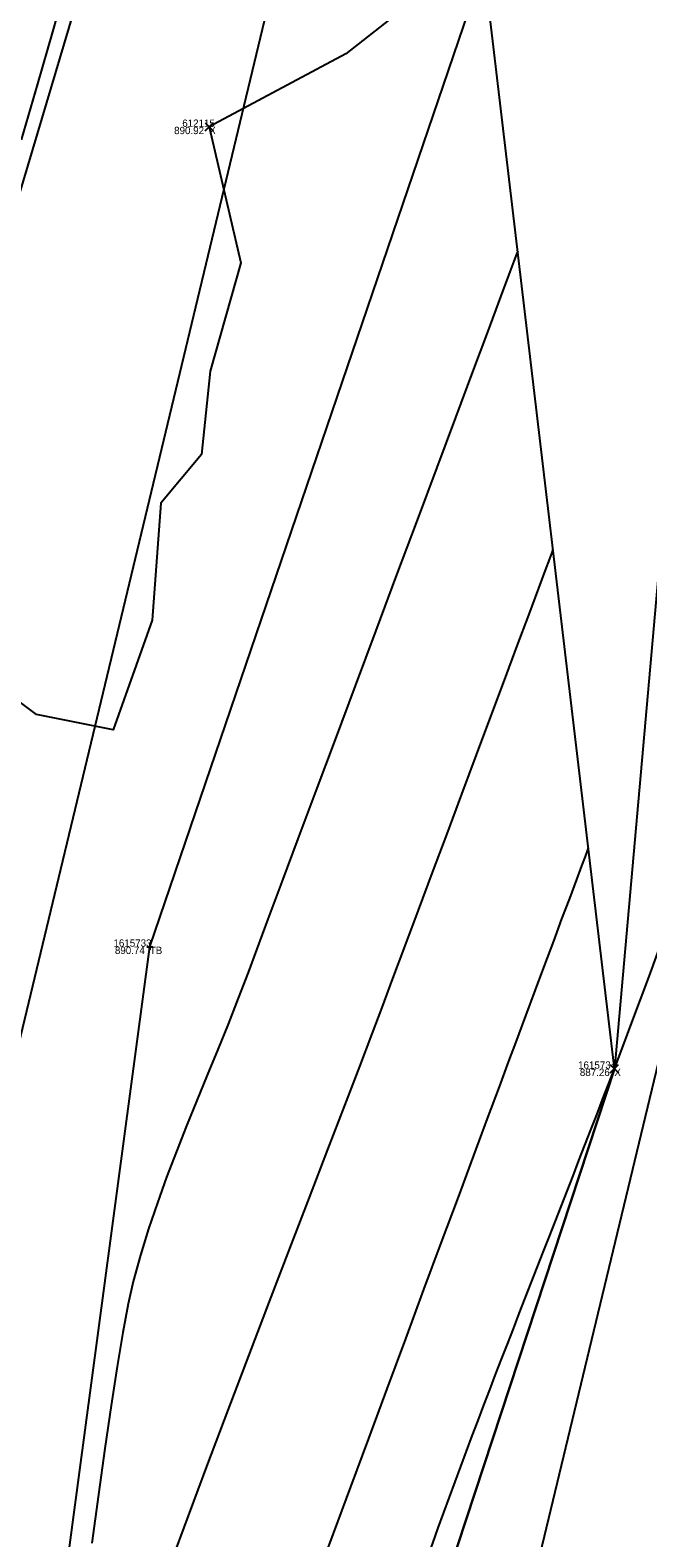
# Model space of a CAD drawing. Extents: x 1957117 to 1971063, y 701601 to 715861.
# Drawn here: x 1962936.1 to 1962965.7, y 704403.8 to 704476 of the extents above; entities that cross this region are included whole.
import ezdxf

# ---------------------------------------------------------------- set-up
doc = ezdxf.new("R2010")
doc.units = 0
for name, color, linetype in [('AP_X_Lights', 7, 'Continuous'), ('DT_X_Break_Line', 7, 'Continuous'), ('DT_X_Contour_Major', 7, 'Continuous'), ('DT_X_Contour_Minor', 7, 'Continuous'), ('DT_X_TIN_Hull', 7, 'Continuous'), ('GE_X_CL_20', 7, 'Continuous'), ('HY_X_Water_Edge', 7, 'Continuous'), ('PV_P_Drive', 7, 'Continuous'), ('PV_P_Shoulder', 7, 'Continuous'), ('RS_Raster1', 7, 'Continuous'), ('RW_X_Esmt_RR', 7, 'Continuous'), ('SC_Scratch1', 7, 'Continuous'), ('VG_X_Tree_Line_Rt', 7, 'Continuous')]:
    doc.layers.add(name, color=color, linetype=linetype)

msp = doc.modelspace()

# ---------------------------------------------------------------- linework, layer by layer
at = {"layer": 'AP_X_Lights'}
for p, q in [((1962944.523, 704471.185), (1962944.911, 704471.575)), ((1962944.523, 704471.575), (1962944.911, 704471.185)), ((1962963.92, 704426.069), (1962964.308, 704426.459)), ((1962963.92, 704426.459), (1962964.308, 704426.069))]:
    msp.add_line(p, q, dxfattribs=at)
at = {"layer": 'DT_X_Break_Line'}
for points in [[(1962898.502, 704228.866), (1962909.862, 704285.214), (1962922.189, 704334.068), (1962935.173, 704382.087), (1962941.87, 704432.109), (1962957.87, 704479.084), (1962969.135, 704528.545), (1962980.039, 704577.268), (1962992.03, 704625.595), (1963002.128, 704674.596), (1963014.376, 704720.299), (1963028.69, 704776.02), (1963039.098, 704819.371), (1963047.66, 704863.952), (1963060.514, 704915.168), (1963074.044, 704961.959), (1963084.157, 705010.121), (1963093.862, 705036.7), (1963097.69, 705062.728), (1963110.134, 705110.941)], [(1963116.889, 705109.729), (1963101.597, 705034.688), (1963094.266, 705012.216), (1963090.023, 704956.798), (1963071.715, 704915.078), (1963072.171, 704860.237), (1963062.038, 704814.417), (1963054.777, 704764.017), (1963026.985, 704719.839), (1963012.592, 704671.661), (1963000.695, 704620.354), (1963004.885, 704570.73), (1962973.084, 704527.494), (1962964.114, 704426.264), (1962948.537, 704378.842), (1962943.949, 704328.022), (1962905.467, 704230.979)], [(1963081.686, 705067.168), (1963070.617, 705018.992), (1963060.629, 704969.66), (1963044.793, 704921.859), (1963033.624, 704869.219), (1963022.038, 704824.561), (1963012.554, 704778.141), (1962998.858, 704727.004), (1962987.967, 704677.611), (1962975.675, 704626.305), (1962966.447, 704580.213), (1962950.262, 704533.092), (1962939.515, 704481.257), (1962926.044, 704436.037), (1962917.68, 704386.811), (1962906.11, 704337.415), (1962892.064, 704289.931), (1962881.011, 704234.451)]]:
    msp.add_lwpolyline(points, dxfattribs=at)
at = {"layer": 'DT_X_Contour_Major'}
for points in [[(1962937.837, 704478.156), (1962937.209, 704475.93), (1962936.496, 704473.445), (1962935.713, 704470.751)], [(1962937.837, 704478.156), (1962937.209, 704475.93), (1962936.496, 704473.445), (1962935.713, 704470.751)], [(1962959.485, 704465.422), (1962959.432, 704465.279), (1962959.305, 704464.94), (1962959.068, 704464.305), (1962958.669, 704463.239), (1962958.054, 704461.594), (1962957.327, 704459.649), (1962956.507, 704457.456), (1962955.615, 704455.068), (1962954.669, 704452.537), (1962953.689, 704449.916), (1962952.694, 704447.256), (1962951.705, 704444.61), (1962950.741, 704442.03), (1962949.822, 704439.569), (1962948.966, 704437.279), (1962948.194, 704435.212), (1962947.525, 704433.42), (1962946.979, 704431.956), (1962946.575, 704430.873), (1962946.103, 704429.636), (1962945.617, 704428.406), (1962945.121, 704427.182), (1962944.621, 704425.961), (1962944.121, 704424.741), (1962943.627, 704423.521), (1962943.145, 704422.297), (1962942.678, 704421.069), (1962942.233, 704419.834), (1962941.815, 704418.589), (1962941.428, 704417.334), (1962941.079, 704416.065), (1962940.837, 704415), (1962940.578, 704413.633), (1962940.304, 704411.999), (1962940.017, 704410.135), (1962939.718, 704408.079), (1962939.41, 704405.868), (1962939.094, 704403.537)], [(1962959.485, 704465.422), (1962959.432, 704465.279), (1962959.305, 704464.94), (1962959.068, 704464.305), (1962958.669, 704463.239), (1962958.054, 704461.594), (1962957.327, 704459.649), (1962956.507, 704457.456), (1962955.615, 704455.068), (1962954.669, 704452.537), (1962953.689, 704449.916), (1962952.694, 704447.256), (1962951.705, 704444.61), (1962950.741, 704442.03), (1962949.822, 704439.569), (1962948.966, 704437.279), (1962948.194, 704435.212), (1962947.525, 704433.42), (1962946.979, 704431.956), (1962946.575, 704430.873), (1962946.103, 704429.636), (1962945.617, 704428.406), (1962945.121, 704427.182), (1962944.621, 704425.961), (1962944.121, 704424.741), (1962943.627, 704423.521), (1962943.145, 704422.297), (1962942.678, 704421.069), (1962942.233, 704419.834), (1962941.815, 704418.589), (1962941.428, 704417.334), (1962941.079, 704416.065), (1962940.837, 704415), (1962940.578, 704413.633), (1962940.304, 704411.999), (1962940.017, 704410.135), (1962939.718, 704408.079), (1962939.41, 704405.868), (1962939.094, 704403.537)]]:
    msp.add_lwpolyline(points, dxfattribs=at)
at = {"layer": 'DT_X_Contour_Minor'}
for points in [[(1962961.174, 704451.131), (1962961.124, 704450.995), (1962961.009, 704450.689), (1962960.807, 704450.147), (1962960.483, 704449.281), (1962960.002, 704447.995), (1962959.449, 704446.517), (1962958.838, 704444.883), (1962958.183, 704443.131), (1962957.496, 704441.295), (1962956.793, 704439.413), (1962956.086, 704437.521), (1962955.389, 704435.656), (1962954.716, 704433.854), (1962954.08, 704432.151), (1962953.496, 704430.585), (1962952.976, 704429.191), (1962952.506, 704427.943), (1962951.905, 704426.363), (1962951.191, 704424.499), (1962950.383, 704422.396), (1962949.501, 704420.099), (1962948.563, 704417.656), (1962947.588, 704415.111), (1962946.596, 704412.511), (1962945.604, 704409.903), (1962944.634, 704407.332), (1962943.702, 704404.843), (1962942.829, 704402.484)], [(1962961.174, 704451.131), (1962961.124, 704450.995), (1962961.009, 704450.689), (1962960.807, 704450.147), (1962960.483, 704449.281), (1962960.002, 704447.995), (1962959.449, 704446.517), (1962958.838, 704444.883), (1962958.183, 704443.131), (1962957.496, 704441.295), (1962956.793, 704439.413), (1962956.086, 704437.521), (1962955.389, 704435.656), (1962954.716, 704433.854), (1962954.08, 704432.151), (1962953.496, 704430.585), (1962952.976, 704429.191), (1962952.506, 704427.943), (1962951.905, 704426.363), (1962951.191, 704424.499), (1962950.383, 704422.396), (1962949.501, 704420.099), (1962948.563, 704417.656), (1962947.588, 704415.111), (1962946.596, 704412.511), (1962945.604, 704409.903), (1962944.634, 704407.332), (1962943.702, 704404.843), (1962942.829, 704402.484)], [(1962962.864, 704436.839), (1962962.814, 704436.706), (1962962.709, 704436.426), (1962962.541, 704435.976), (1962962.296, 704435.321), (1962961.959, 704434.421), (1962961.59, 704433.436), (1962961.193, 704432.374), (1962960.77, 704431.242), (1962960.325, 704430.05), (1962959.859, 704428.802), (1962959.377, 704427.509), (1962959.049, 704426.627), (1962958.594, 704425.402), (1962958.028, 704423.879), (1962957.367, 704422.102), (1962956.629, 704420.114), (1962955.829, 704417.959), (1962954.983, 704415.682), (1962954.109, 704413.327), (1962953.222, 704410.938), (1962952.339, 704408.558), (1962951.476, 704406.232), (1962950.649, 704404.003), (1962949.875, 704401.917)], [(1962962.864, 704436.839), (1962962.814, 704436.706), (1962962.709, 704436.426), (1962962.541, 704435.976), (1962962.296, 704435.321), (1962961.959, 704434.421), (1962961.59, 704433.436), (1962961.193, 704432.374), (1962960.77, 704431.242), (1962960.325, 704430.05), (1962959.859, 704428.802), (1962959.377, 704427.509), (1962959.049, 704426.627), (1962958.594, 704425.402), (1962958.028, 704423.879), (1962957.367, 704422.102), (1962956.629, 704420.114), (1962955.829, 704417.959), (1962954.983, 704415.682), (1962954.109, 704413.327), (1962953.222, 704410.938), (1962952.339, 704408.558), (1962951.476, 704406.232), (1962950.649, 704404.003), (1962949.875, 704401.917)]]:
    msp.add_lwpolyline(points, dxfattribs=at)
at = {"layer": 'DT_X_TIN_Hull'}
msp.add_lwpolyline([(1962905.467, 704230.979), (1962909.862, 704285.214), (1962943.949, 704328.022), (1962948.537, 704378.842), (1962964.114, 704426.264), (1962957.87, 704479.084), (1962973.084, 704527.494), (1963004.885, 704570.73), (1963000.695, 704620.354), (1963012.592, 704671.661), (1963042.054, 704716.522), (1963054.777, 704764.017), (1963062.038, 704814.417), (1963072.171, 704860.237), (1963071.715, 704915.078), (1963090.023, 704956.798), (1963110.114, 705008.741), (1963133.773, 705105.742)], dxfattribs=at)
at = {"layer": 'GE_X_CL_20'}
msp.add_lwpolyline([(1963418.3, 706437.397), (1962895.621, 704261.062)], dxfattribs=at)
at = {"layer": 'HY_X_Water_Edge'}
msp.add_spline([(1963191.723, 701994.048), (1963062.047, 702441.167), (1962863.491, 703169.356), (1962827.53, 703438.691), (1962823.213, 703537.412), (1962817.962, 703593.874), (1962817.97, 703697.316), (1962828.582, 703804.235), (1962836.461, 703844.734), (1962850.687, 703896.004), (1962867.251, 703938.846), (1962873.848, 703992.355), (1962884.135, 704091.371), (1962891.241, 704140.854), (1962897.382, 704180.529), (1962905.467, 704230.979), (1962943.949, 704328.022), (1962948.537, 704378.842), (1962964.114, 704426.264), (1963004.885, 704570.73), (1963042.054, 704716.522), (1963062.038, 704814.417), (1963072.171, 704860.237), (1963090.023, 704956.798), (1963107.066, 705031.783), (1963133.773, 705105.742), (1963148.685, 705206.74), (1963175.48, 705301.059), (1963191.635, 705353.417), (1963210.988, 705447.286), (1963219.532, 705497.27), (1963230.124, 705549.475), (1963251.052, 705591.159), (1963275.289, 705693.429), (1963292.982, 705784.032), (1963302.841, 705839.645), (1963335.126, 705936.766), (1963359.752, 706046.75), (1963389.133, 706177.299), (1963417.827, 706273.456), (1963475.868, 706451.902), (1963533.782, 706640.53), (1963553.86, 706696.984), (1963580.184, 706715.425), (1963609.172, 706718.73), (1963617.062, 706714.691), (1963619.447, 706694.678), (1963564.282, 706533.07), (1963531.853, 706395.229), (1963434.4, 706006.96), (1963354.09, 705679.186), (1963237.513, 705206.07), (1963167.369, 704892.962), (1963059.145, 704434.176), (1962907.914, 703908.742), (1962877.458, 703703.326), (1962898.357, 703412.121), (1962942.65, 703052.267), (1963048.963, 702674.866), (1963191.468, 702189.666), (1963245.396, 702019.832)], degree=3, dxfattribs=at)
at = {"layer": 'PV_P_Drive'}
for p, q in [((1962941.724, 704432.109), (1962942.016, 704432.109)), ((1962941.87, 704432.255), (1962941.87, 704431.963)), ((1962941.87, 704432.109), (1962941.87, 704432.109))]:
    msp.add_line(p, q, dxfattribs=at)
at = {"layer": 'RW_X_Esmt_RR'}
msp.add_line((1962924.791, 704254.057), (1963447.47, 706430.392), dxfattribs=at)
at = {"layer": 'VG_X_Tree_Line_Rt'}
msp.add_lwpolyline([(1962954.967, 704477.801), (1962951.259, 704474.884), (1962944.717, 704471.38), (1962946.233, 704464.873), (1962944.762, 704459.671), (1962944.339, 704455.679), (1962942.4, 704453.357), (1962941.986, 704447.746), (1962940.124, 704442.502), (1962936.439, 704443.236), (1962933.757, 704445.221), (1962931.216, 704449.71), (1962930.238, 704455.95), (1962931.596, 704459.001), (1962932.88, 704466.031), (1962931.57, 704470.461), (1962925.95, 704469.532), (1962919.135, 704469.594), (1962919.051, 704473.208), (1962922.613, 704483.454)], dxfattribs=at)

# ---------------------------------------------------------------- texts
at = {"layer": 'PV_P_Shoulder'}
for s, p in [('890.92', (1962943.036, 704471.03)), ('890.74', (1962940.2, 704431.759)), ('887.26', (1962962.463, 704425.914))]:
    msp.add_text(s, height=0.35, dxfattribs=at).set_placement(p)
at = {"layer": 'RS_Raster1'}
for s, p in [('612115', (1962943.425, 704471.38)), ('1615733', (1962940.131, 704432.109)), ('1615734', (1962962.378, 704426.264))]:
    msp.add_text(s, height=0.35, dxfattribs=at).set_placement(p)
at = {"layer": 'SC_Scratch1'}
for s, p in [('X', (1962944.717, 704471.03)), ('TB', (1962941.87, 704431.759)), ('X', (1962964.114, 704425.914))]:
    msp.add_text(s, height=0.35, dxfattribs=at).set_placement(p)

doc.saveas('drawing.dxf')
